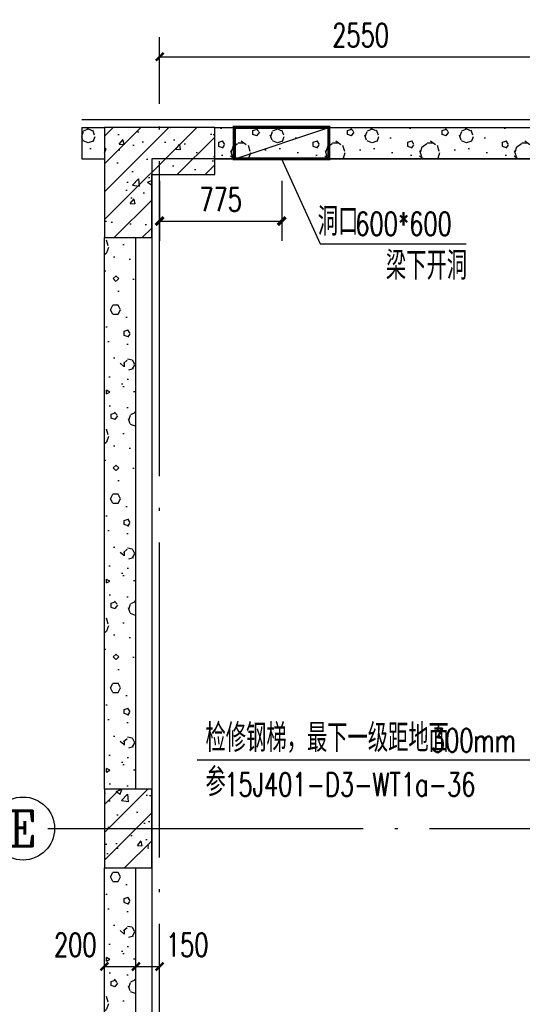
# Model space of a CAD drawing. Extents: x 797781 to 1255204, y 21234 to 1024248.
# Tile 929 of 1056: x 1187036 to 1190224, y 595164 to 601413. Entities that reach past the tile are written whole.
import ezdxf
from ezdxf.enums import TextEntityAlignment as Align

# ---------------------------------------------------------------- set-up
doc = ezdxf.new("R2010")
doc.units = 0
doc.header["$LTSCALE"] = 1000
doc.header["$MEASUREMENT"] = 0
doc.linetypes.add('230303生产综合楼-平面图_t8$0$DOTE', pattern=[2.42, 2, -0.2, 0.02, -0.2])
for name, color, linetype in [('230303生产综合楼-平面图_t8$0$AXIS', 3, 'Continuous'), ('230303生产综合楼-平面图_t8$0$AXIS_TEXT', 7, 'Continuous'), ('230303生产综合楼-平面图_t8$0$COLUMN', 40, 'Continuous'), ('230303生产综合楼-平面图_t8$0$DOTE', 1, '230303生产综合楼-平面图_t8$0$DOTE'), ('230303生产综合楼-平面图_t8$0$H-liudong', 6, 'Continuous'), ('230303生产综合楼-平面图_t8$0$H-楼板留洞', 6, 'Continuous'), ('230303生产综合楼-平面图_t8$0$PUB_DIM', 3, 'Continuous'), ('230303生产综合楼-平面图_t8$0$PUB_HATCH', 8, 'Continuous'), ('230303生产综合楼-平面图_t8$0$SURFACE', 6, 'Continuous'), ('230303生产综合楼-平面图_t8$0$WALL', 40, 'Continuous'), ('230303生产综合楼-平面图_t8$0$条件', 7, 'Continuous'), ('230303生产综合楼-平面图_t8$0$看线', 115, 'Continuous'), ('AXIS_TEXT', 7, 'Continuous'), ('DIM_LEAD', 3, 'Continuous'), ('PUB_DIM', 3, 'Continuous'), ('PUB_TEXT', 7, 'Continuous')]:
    doc.layers.add(name, color=color, linetype=linetype)
doc.styles.add('230303生产综合楼-平面图_t8$0$_TCH_AXIS', font='COMPLEX', dxfattribs={"bigfont": 'GBCBIG'})
doc.styles.add('230303生产综合楼-平面图_T8$0$_TCH_DIM_T3', font='SIMPLEX', dxfattribs={"width": 0.705882, "bigfont": 'GBCBIG'})
doc.styles.add('_TCH_DIM', font='SIMPLEX', dxfattribs={"bigfont": 'GBCBIG'})
doc.styles.add('_TCH_DIM_T3', font='SIMPLEX', dxfattribs={"width": 0.705882, "bigfont": 'GBCBIG'})
doc.styles.add('COMPLEX', font='COMPLEX')
doc.dimstyles.new('230303生产综合楼-平面图_T8$0$_TCH_ARCH&&50', dxfattribs={"dimtxt": 148.75, "dimasz": 50, "dimexe": 125, "dimexo": 150, "dimgap": 63.125, "dimtad": 1, "dimdec": 0, "dimzin": 0, "dimdsep": 46, "dimtxsty": '230303生产综合楼-平面图_T8$0$_TCH_DIM_T3', "dimblk": '230303生产综合楼-平面图_t8$0$_ArchTick', "dimcen": 0.09, "dimclrt": 7, "dimazin": 2, "dimtfac": 1, "dimtdec": 0, "dimtix": 1, "dimtmove": 2, "dimatfit": 3, "dimfxl": 1, "dimtolj": 1, "dimtzin": 0, "dimarcsym": 0})
doc.dimstyles.new('_TCH_ARCH&&50', dxfattribs={"dimtxt": 148.75, "dimasz": 50, "dimexe": 125, "dimexo": 150, "dimgap": 63.125, "dimtad": 1, "dimdec": 0, "dimzin": 0, "dimdsep": 46, "dimtxsty": '_TCH_DIM_T3', "dimblk": 'ARCHTICK', "dimcen": 0.09, "dimclrt": 7, "dimazin": 2, "dimtfac": 1, "dimtdec": 0, "dimtix": 1, "dimtmove": 2, "dimatfit": 3, "dimfxl": 1, "dimtolj": 1, "dimtzin": 0, "dimarcsym": 0})
pattern_1 = [(0, (177, -183), (300, 600), [0, -600]), (0, (-174, -264), (300, 600), [0, -600]), (0, (21, -270), (300, 600), [0, -600]), (0, (234, -93), (300, 600), [0, -600]), (0, (-15, -300), (300, 600), [0, -600]), (0, (294, 285), (300, 600), [0, -600]), (0, (111, 237), (300, 600), [0, -600]), (0, (207, 162), (300, 600), [0, -600]), (0, (-282, 150), (300, 600), [0, -600]), (0, (12, 123), (300, 600), [0, -600]), (0, (-102, -30), (300, 600), [0, -600]), (0, (-96, -255), (300, 600), [0, -600]), (0, (129, -279), (300, 600), [0, -600]), (0, (294, -15), (300, 600), [0, -600]), (0, (-267, -108), (300, 600), [0, -600]), (0, (-216, -6), (300, 600), [0, -600]), (0, (18, -48), (300, 600), [0, -600]), (0, (-66, -135), (300, 600), [0, -600]), (0, (-114, 63), (300, 600), [0, -600]), (0, (-39, 288), (300, 600), [0, -600]), (0, (-243, -234), (300, 600), [0, -600]), (0, (87, 165), (300, 600), [0, -600]), (0, (-192, 174), (300, 600), [0, -600]), (0, (-240, 252), (300, 600), [0, -600]), (130.601294, (257.143, 97.143), (-1499.9999834, 1800.0000079), [26.34155, -11037.111]), (18.434949, (214.29, 108.57), (1499.9999945, 599.9999956), [27.10524, -3767.6279]), (90, (214.3, 82.86), (300, 600), [25.71428, -1174.28565]), (161.565051, (240, 74.29), (-1500.0000076, 599.999955), [27.10524, -3767.6279]), (53.130102, (240, 74.29), (300.000001, 600), [28.57143, -2971.4285]), (135, (262.86, -231.43), (-300.000036, 599.99996), [24.24366, -1672.8126]), (45, (228.57, -231.43), (299.999998, 599.999998), [24.24366, -1672.8126]), (135, (245.71, -248.57), (-300.000036, 599.99996), [24.24366, -1672.8126]), (45, (245.71, -248.57), (299.999998, 599.999998), [24.24366, -1672.8126]), (116.56505, (-25.7, 171.43), (-5e-05, 1199.99997), [31.94383, -638.8765]), (180, (-40, 200), (-300, 600), [34.28572, -565.71425]), (63.43495, (-88.57, 171.43), (3e-06, 1200), [31.94383, -638.8765]), (116.56505, (-74.3, 142.86), (-5e-05, 1199.99997), [31.94383, -638.8765]), (0, (-74.3, 142.86), (300, 600), [34.28572, -565.71425]), (63.43495, (-40, 142.86), (3e-06, 1200), [31.94383, -638.8765]), (107.102728, (200, -31.429), (-899.9999656, 3000.00000484), [38.86135, -16282.9025]), (143.972626, (188.57, 5.714), (-5699.9999277, 4199.9999952), [38.86135, -8122.02]), (180, (157.14, 28.6), (-300, 600), [37.14286, -562.8571]), (36.0273733, (88.57, 5.714), (5699.9999579, 4199.9999547), [38.86135, -8122.02]), (71.565051, (77.14, -28.57), (900.0000046, 2999.999995), [36.14032, -3758.5928]), (107.102728, (88.571, -65.714), (-899.9999656, 3000.00000484), [38.86135, -16282.9025]), (143.972626, (120, -88.57), (-5699.9999277, 4199.9999952), [38.86135, -8122.02]), (0, (120, -88.6), (300, 600), [37.14286, -562.8571]), (36.0273733, (157.143, -88.57), (5699.9999579, 4199.9999547), [38.86135, -8122.02]), (71.565051, (188.57, -65.71), (900.0000046, 2999.999995), [36.14032, -3758.5928]), (150.255118, (205.714, 248.57), (-900.000002, 599.9999926), [23.03502, -4814.3196]), (90, (185.7, 237.14), (300, 600), [22.85714, -1177.14275]), (29.744881, (185.714, 237.14), (900.0000005, 599.999997), [23.03502, -4814.3196]), (116.56505, (65.7, -177.14), (-5e-05, 1199.99997), [31.94383, -638.8765]), (168.690067, (51.43, -148.57), (-2700.000002, 599.999985), [29.13725, -6089.6855]), (41.185925, (0, -162.857), (7499.99995456, 6599.9999423), [30.37184, -12725.802]), (90, (0, -191.43), (300, 600), [28.57143, -1171.4285]), (138.814074, (22.857, -211.429), (-7499.9998667, 6600.00004204), [30.37184, -12725.802]), (16.6992442, (22.857, -211.429), (9899.9999255, 2999.9999686), [29.82945, -12498.5375]), (60.945396, (51.43, -202.857), (299.9999992, 599.9999947), [29.41609, -12325.3395]), (109.983106, (-185.714, 74.286), (-1500.00000565, 4199.9999889), [33.442, -14012.1975]), (155.556045, (-197.143, 105.714), (-3900.00001487, 1799.9999626), [34.52299, -14465.1315]), (24.4439547, (-260, 105.714), (3900.00000195, 1799.99999134), [34.52299, -14465.1315]), (70.0168934, (-271.429, 74.286), (1500.0000045, 4199.9999896), [33.442, -14012.1975]), (109.983106, (-260, 42.857), (-1500.00000565, 4199.9999889), [33.442, -14012.1975]), (160.016893, (-228.57, 31.43), (-1500.0000009, 599.9999727), [33.442, -6989.3775]), (19.9831065, (-228.57, 31.43), (1499.9999918, 599.999999), [33.442, -6989.3775]), (70.0168934, (-197.143, 42.857), (1500.0000045, 4199.9999896), [33.442, -14012.1975]), (122.005383, (37.14, 20), (-300.0000403, 599.9999694), [26.95423, -5633.434]), (18.434949, (-2.86, 34.29), (1499.9999945, 599.9999956), [27.10524, -3767.6279]), (90, (-2.86, 8.57), (300, 600), [25.71428, -1174.28565]), (161.565051, (22.86, 0), (-1500.0000076, 599.999955), [27.10524, -3767.6279]), (54.4623222, (22.857, 0), (2099.999997, 2999.9999955), [24.57807, -10298.2115]), (116.56505, (-137.14, -125.7), (-5e-05, 1199.99997), [31.94383, -638.8765]), (180, (-151.4, -97.14), (-300, 600), [31.42857, -568.5714]), (59.0362434, (-200, -125.714), (300.000001, 599.999997), [33.31973, -6963.822]), (120.963756, (-182.857, -154.286), (-300.000041, 599.9999724), [33.31973, -6963.822]), (0, (-182.86, -154.3), (300, 600), [31.42857, -568.5714]), (63.43495, (-151.43, -154.3), (3e-06, 1200), [31.94383, -638.8765])]
pattern_2 = [(45, (0, 0), (-88.388348, 88.388348), []), (50, (0, 0), (358.63009, -31.37607), [37.5, -412.5]), (355, (0, 0), (-69.37567, 376.09607), [30, -330]), (100.4514, (29.9, -2.6), (289.25469, 344.71977), [31.870095, -350.57106]), (46.1842, (0, 100), (533.62052, -82.7595), [56.25, -618.75]), (96.6356, (44.47, 93.1), (467.33135, 487.05894), [47.80514, -525.8565]), (351.1842, (0, 100), (467.33097, 487.0593), [45, -495]), (21, (50, 75), (298.453526, -201.309445), [37.5, -412.5]), (326, (50, 75), (121.65767, 362.57502), [30, -330]), (71.4514, (74.87, 58.22), (420.11131, 161.26525), [31.870095, -350.57106]), (37.5, (0, 0), (6.079928, 166.446927), [0, -326, 0, -335, 0, -331.25]), (7.5, (0, 0), (131.534769, 197.205856), [0, -191, 0, -318.5, 0, -126.25]), (327.5, (-111.5, 0), (266.911218, -11.277436), [0, -125, 0, -390, 0, -517.5]), (317.5, (-161.5, 0), (291.593085, 50.05249), [0, -162.5, 0, -259, 0, -367.5])]

# ---------------------------------------------------------------- blocks, each defined once
blk = doc.blocks.new('*U66')
at = {"layer": '230303生产综合楼-平面图_t8$0$H-楼板留洞', "ltscale": 0.5, "const_width": 20}
blk.add_lwpolyline([(10.6, 200), (10.6, 0), (610.6, 0), (610.6, 200)], close=True, dxfattribs=at)
blk = doc.blocks.new('_ArchTick')
at = {"color": 0, "linetype": 'ByBlock', "const_width": 0.4}
blk.add_lwpolyline([(-0.5, -0.5), (0.5, 0.5)], dxfattribs=at)
blk = doc.blocks.new('*D3318')
at = {"layer": 'Defpoints', "color": 0, "transparency": 16777216}
for p in [(1187923.6, 600540.4), (1188698.2, 600540.4), (1188698.2, 600134.7)]:
    blk.add_point(p, dxfattribs=at)
at = {"layer": 'PUB_DIM', "color": 0, "lineweight": -2, "transparency": 16777216}
for p, q in [((1187923.6, 600390.4), (1187923.6, 600009.7)), ((1188698.2, 600390.4), (1188698.2, 600009.7)), ((1187923.6, 600134.7), (1188698.2, 600134.7))]:
    blk.add_line(p, q, dxfattribs=at)
at = {"layer": 'PUB_DIM', "color": 0, "lineweight": -2, "transparency": 16777216, "xscale": 50, "yscale": 50, "zscale": 50}
for p, rotation in [((1187923.6, 600134.7), 179.9987994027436), ((1188698.2, 600134.7), 359.9987994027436)]:
    blk.add_blockref('_ArchTick', p, dxfattribs=dict(at, rotation=rotation))
at = {"layer": 'PUB_DIM', "color": 7, "transparency": 16777216, "insert": (1188310.9, 600272.2), "char_height": 148.75, "attachment_point": 5, "rotation": 359.9988, "style": '_TCH_DIM_T3'}
blk.add_mtext('\\A1;775', dxfattribs=at)
blk = doc.blocks.new('230303生产综合楼-平面图_t8$0$_ArchTick')
at = {"color": 0, "linetype": 'ByBlock', "const_width": 0.3}
blk.add_lwpolyline([(-0.5, -0.5), (0.5, 0.5)], dxfattribs=at)
blk = doc.blocks.new('*D3360')
at = {"layer": '230303生产综合楼-平面图_t8$0$PUB_DIM', "color": 0, "lineweight": -2, "transparency": 16777216}
for p, q in [((1187573.6, 595404.1), (1187773.6, 595404.1)), ((1187573.6, 595254.1), (1187573.6, 595279.1)), ((1187773.6, 595254.1), (1187773.6, 595279.1))]:
    blk.add_line(p, q, dxfattribs=at)
at = {"layer": 'Defpoints', "color": 0, "transparency": 16777216}
for p in [(1187573.6, 595404.1), (1187773.6, 595404.1), (1187773.6, 595404.1)]:
    blk.add_point(p, dxfattribs=at)
at = {"layer": '230303生产综合楼-平面图_t8$0$PUB_DIM', "color": 0, "lineweight": -2, "transparency": 16777216, "xscale": 50, "yscale": 50, "zscale": 50, "rotation": 180}
blk.add_blockref('230303生产综合楼-平面图_t8$0$_ArchTick', (1187573.6, 595404.1), dxfattribs=at)
at = {"layer": '230303生产综合楼-平面图_t8$0$PUB_DIM', "color": 0, "lineweight": -2, "transparency": 16777216, "xscale": 50, "yscale": 50, "zscale": 50}
blk.add_blockref('230303生产综合楼-平面图_t8$0$_ArchTick', (1187773.6, 595404.1), dxfattribs=at)
at = {"layer": '230303生产综合楼-平面图_t8$0$PUB_DIM', "color": 7, "transparency": 16777216, "insert": (1187388.6, 595541.6), "char_height": 148.75, "attachment_point": 5, "style": '230303生产综合楼-平面图_T8$0$_TCH_DIM_T3'}
blk.add_mtext('\\A1;200', dxfattribs=at)
blk = doc.blocks.new('*D3361')
at = {"layer": '230303生产综合楼-平面图_t8$0$PUB_DIM', "color": 0, "lineweight": -2, "transparency": 16777216}
for p, q in [((1187773.6, 595404.1), (1187923.6, 595404.1)), ((1187773.6, 595254.1), (1187773.6, 595279.1)), ((1187923.6, 595254.1), (1187923.6, 595279.1))]:
    blk.add_line(p, q, dxfattribs=at)
at = {"layer": 'Defpoints', "color": 0, "transparency": 16777216}
for p in [(1187773.6, 595404.1), (1187923.6, 595404.1), (1187923.6, 595404.1)]:
    blk.add_point(p, dxfattribs=at)
at = {"layer": '230303生产综合楼-平面图_t8$0$PUB_DIM', "color": 0, "lineweight": -2, "transparency": 16777216, "xscale": 50, "yscale": 50, "zscale": 50, "rotation": 180}
blk.add_blockref('230303生产综合楼-平面图_t8$0$_ArchTick', (1187773.6, 595404.1), dxfattribs=at)
at = {"layer": '230303生产综合楼-平面图_t8$0$PUB_DIM', "color": 0, "lineweight": -2, "transparency": 16777216, "xscale": 50, "yscale": 50, "zscale": 50}
blk.add_blockref('230303生产综合楼-平面图_t8$0$_ArchTick', (1187923.6, 595404.1), dxfattribs=at)
at = {"layer": '230303生产综合楼-平面图_t8$0$PUB_DIM', "color": 7, "transparency": 16777216, "insert": (1188098.6, 595541.6), "char_height": 148.75, "attachment_point": 5, "style": '230303生产综合楼-平面图_T8$0$_TCH_DIM_T3'}
blk.add_mtext('\\A1;150', dxfattribs=at)
blk = doc.blocks.new('*D3362')
at = {"layer": '230303生产综合楼-平面图_t8$0$PUB_DIM', "color": 0, "lineweight": -2, "transparency": 16777216}
for p, q in [((1187923.6, 600880), (1187923.6, 601303.1)), ((1190473.6, 600880), (1190473.6, 601303.1)), ((1187923.6, 601178.1), (1190473.6, 601178.1))]:
    blk.add_line(p, q, dxfattribs=at)
at = {"layer": 'Defpoints', "color": 0, "transparency": 16777216}
for p in [(1190473.6, 601178.1), (1187923.6, 600730), (1190473.6, 600730)]:
    blk.add_point(p, dxfattribs=at)
at = {"layer": '230303生产综合楼-平面图_t8$0$PUB_DIM', "color": 0, "lineweight": -2, "transparency": 16777216, "xscale": 50, "yscale": 50, "zscale": 50, "rotation": 180}
blk.add_blockref('230303生产综合楼-平面图_t8$0$_ArchTick', (1187923.6, 601178.1), dxfattribs=at)
at = {"layer": '230303生产综合楼-平面图_t8$0$PUB_DIM', "color": 0, "lineweight": -2, "transparency": 16777216, "xscale": 50, "yscale": 50, "zscale": 50}
blk.add_blockref('230303生产综合楼-平面图_t8$0$_ArchTick', (1190473.6, 601178.1), dxfattribs=at)
at = {"layer": '230303生产综合楼-平面图_t8$0$PUB_DIM', "color": 7, "transparency": 16777216, "insert": (1189198.6, 601315.6), "char_height": 148.75, "attachment_point": 5, "style": '230303生产综合楼-平面图_T8$0$_TCH_DIM_T3'}
blk.add_mtext('\\A1;2550', dxfattribs=at)
blk = doc.blocks.new('_AXISO')
blk.add_circle((0, 0), 0.5)
at = {"layer": 'AXIS_TEXT', "style": 'COMPLEX', "width": 1.041667}
blk.add_attdef('A', text='', height=0.56, dxfattribs=at).set_placement((-0.25, -0.28), (0.25, -0.28), align=Align.FIT)

msp = doc.modelspace()

# ---------------------------------------------------------------- hatches: boundary and pattern name
at = {"layer": '230303生产综合楼-平面图_t8$0$PUB_HATCH'}
h = msp.add_hatch(dxfattribs=at)
h.set_pattern_fill('加气混凝土', color=256, scale=50, style=0)
h.set_pattern_definition(pattern_1)
h.paths.add_polyline_path([(1187573.6, 600530), (1187573.6, 600730), (1187429.3, 600730), (1187429.3, 600530)])
h = msp.add_hatch(dxfattribs=at)
h.set_pattern_fill('钢筋混凝土', color=256, scale=50, style=0)
h.set_pattern_definition(pattern_2)
h.paths.add_polyline_path([(1187573.6, 600030), (1187873.6, 600030), (1187873.6, 600430), (1188273.6, 600430), (1188273.6, 600730), (1187573.6, 600730)])
h = msp.add_hatch(dxfattribs=at)
h.set_pattern_fill('加气混凝土', color=256, scale=50, style=0)
h.set_pattern_definition(pattern_1)
h.paths.add_polyline_path([(1188273.6, 600730), (1188273.6, 600530), (1190473.6, 600530), (1190573.6, 600596.6), (1190573.6, 600730)])
h = msp.add_hatch(dxfattribs=at)
h.set_pattern_fill('加气混凝土', color=256, scale=50, style=0)
h.set_pattern_definition(pattern_1)
h.paths.add_polyline_path([(1187773.6, 600030), (1187573.6, 600030), (1187573.6, 596530), (1187773.6, 596530)])
h = msp.add_hatch(dxfattribs=at)
h.set_pattern_fill('钢筋混凝土', color=256, scale=50, style=0)
h.set_pattern_definition(pattern_2)
h.paths.add_polyline_path([(1187873.6, 596530), (1187573.6, 596530), (1187573.6, 596030), (1187873.6, 596030)])
h = msp.add_hatch(dxfattribs=at)
h.set_pattern_fill('加气混凝土', color=256, scale=50, style=0)
h.set_pattern_definition(pattern_1)
h.paths.add_polyline_path([(1187773.6, 596030), (1187573.6, 596030), (1187573.6, 592530), (1187773.6, 592530)])

# ---------------------------------------------------------------- linework, layer by layer
at = {"layer": '230303生产综合楼-平面图_t8$0$COLUMN'}
for p, q in [((1188273.6, 600730), (1187573.6, 600730)), ((1187573.6, 600730), (1187573.6, 600030)), ((1188273.6, 600430), (1188273.6, 600730)), ((1187873.6, 600030), (1187873.6, 600430)), ((1187873.6, 600430), (1188273.6, 600430)), ((1187573.6, 600030), (1187873.6, 600030)), ((1187873.6, 596530), (1187573.6, 596530)), ((1187573.6, 596530), (1187573.6, 596030)), ((1187873.6, 596030), (1187873.6, 596530)), ((1187573.6, 596030), (1187873.6, 596030))]:
    msp.add_line(p, q, dxfattribs=at)
at = {"layer": '230303生产综合楼-平面图_t8$0$DOTE'}
for p, q in [((1187923.6, 591255.9), (1187923.6, 600991.2)), ((1187215.1, 596280), (1194463.5, 596280))]:
    msp.add_line(p, q, dxfattribs=at)
at = {"layer": '230303生产综合楼-平面图_t8$0$SURFACE'}
for p, q in [((1187429.3, 600780), (1187906.9, 600780)), ((1187906.9, 600780), (1190573.6, 600780))]:
    msp.add_line(p, q, dxfattribs=at)
at = {"layer": '230303生产综合楼-平面图_t8$0$WALL'}
for p, q in [((1187429.3, 600730), (1187573.6, 600730)), ((1187429.3, 600730), (1187429.3, 600530)), ((1188273.6, 600730), (1190573.6, 600730)), ((1187429.3, 600530), (1187573.6, 600530)), ((1188273.6, 600530), (1190473.6, 600530)), ((1187573.6, 596530), (1187573.6, 600030)), ((1187773.6, 596530), (1187773.6, 600030)), ((1187573.6, 592530), (1187573.6, 596030)), ((1187773.6, 592530), (1187773.6, 596030))]:
    msp.add_line(p, q, dxfattribs=at)
at = {"layer": '230303生产综合楼-平面图_t8$0$条件', "color": 1}
msp.add_lwpolyline([(1188401.8, 600530), (1188997.2, 600730)], dxfattribs=at)
at = {"layer": '230303生产综合楼-平面图_t8$0$看线'}
msp.add_lwpolyline([(1190673.6, 600530), (1187873.6, 600530), (1187873.6, 592030), (1190673.6, 592030)], close=True, dxfattribs=at)
at = {"layer": 'DIM_LEAD'}
for p, q in [((1188697.2, 600530), (1188941.8, 599990.4)), ((1188697.2, 600530), (1188941.8, 599990.4)), ((1188941.8, 599990.4), (1189867.4, 599990.4)), ((1190295.8, 596713), (1188162.1, 596713))]:
    msp.add_line(p, q, dxfattribs=at)

# ---------------------------------------------------------------- block references
at = {"layer": '230303生产综合楼-平面图_t8$0$AXIS'}
ref = msp.add_blockref('_AXISO', (1187057, 596280), dxfattribs=dict(at, xscale=400, yscale=400, zscale=400))
ref.add_attrib('A', 'E', dxfattribs={"layer": '230303生产综合楼-平面图_t8$0$AXIS_TEXT', "ltscale": 2, "height": 222.7, "style": '230303生产综合楼-平面图_t8$0$_TCH_AXIS'}).set_placement((1186972.2, 596168.6), (1187141.9, 596168.6), align=Align.FIT)
at = {"layer": '230303生产综合楼-平面图_t8$0$H-liudong', "ltscale": 0.5, "rotation": 0.0042618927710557}
msp.add_blockref('*U66', (1188386.6, 600530), dxfattribs=at)

# ---------------------------------------------------------------- texts
at = {"layer": 'PUB_TEXT', "style": '_TCH_DIM'}
for s, height, p in [('洞口', 178.72, (1188926.6, 600042.9)), ('梁下开洞', 178.72, (1189358.8, 599762.9)), ('检修钢梯，最下一级距地面', 178.723, (1188214.6, 596765.5)), ('参', 178.7, (1188214.6, 596485.5))]:
    msp.add_text(s, height=height, dxfattribs=at).set_placement(p)
at = {"layer": 'PUB_TEXT', "style": '_TCH_DIM', "width": 0.705882}
for s, p in [('600*600', (1189164.9, 600042.9)), ('300mm', (1189644.4, 596765.5)), ('15J401-D3-WT1a-36', (1188333.7, 596485.5))]:
    msp.add_text(s, height=148.75, dxfattribs=at).set_placement(p)

# ---------------------------------------------------------------- dimensions: what is measured, and where the dimension line sits
at = {"layer": '230303生产综合楼-平面图_t8$0$PUB_DIM'}
dim = msp.add_aligned_dim(p1=(1187923.6, 600730), p2=(1190473.6, 600730), distance=448.1, dimstyle='230303生产综合楼-平面图_T8$0$_TCH_ARCH&&50', dxfattribs=at)
dim.commit()
dim.dimension.update_dxf_attribs({"geometry": '*D3362', "text_midpoint": (1189198.6, 601315.6)})
for base, p1, p2, picture, middle in [((1187773.6, 595404.1), (1187573.6, 595404.1), (1187773.6, 595404.1), '*D3360', (1187388.6, 595541.6)), ((1187923.6, 595404.1), (1187773.6, 595404.1), (1187923.6, 595404.1), '*D3361', (1188098.6, 595541.6))]:
    dim = msp.add_linear_dim(base=base, p1=p1, p2=p2, angle=0, dimstyle='230303生产综合楼-平面图_T8$0$_TCH_ARCH&&50', dxfattribs=at)
    dim.commit()
    dim.dimension.update_dxf_attribs({"geometry": picture, "text_midpoint": middle, "dimtype": 161})
at = {"layer": 'PUB_DIM'}
dim = msp.add_aligned_dim(p1=(1187923.6, 600540.4), p2=(1188698.2, 600540.4), distance=-405.8, dimstyle='_TCH_ARCH&&50', dxfattribs=at)
dim.commit()
dim.dimension.update_dxf_attribs({"geometry": '*D3318', "text_midpoint": (1188310.9, 600272.2)})

doc.saveas('drawing.dxf')
